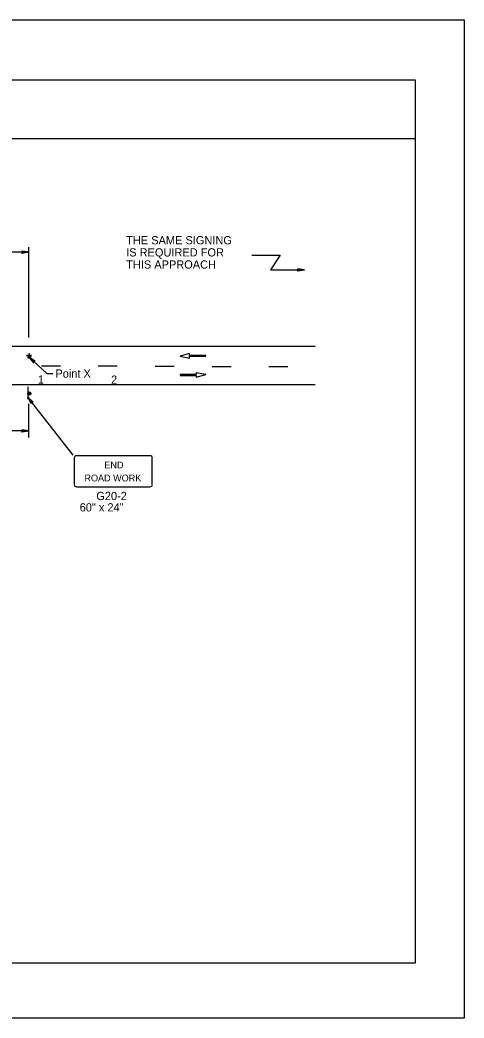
# Model space of a CAD drawing. Extents: x -14145 to -13662, y 30244 to 30661.
# Drawn here: x -13802.51 to -13791.17, y 30343.81 to 30369.31 of the extents above; entities that cross this region are included whole.
import ezdxf

# ---------------------------------------------------------------- set-up
doc = ezdxf.new("R2010")
doc.units = 0
for name, color, linetype in [('1', 7, 'Continuous'), ('10', 7, 'Continuous'), ('2', 7, 'Continuous'), ('3', 7, 'Continuous'), ('61', 7, 'Continuous')]:
    doc.layers.add(name, color=color, linetype=linetype)

msp = doc.modelspace()

# ---------------------------------------------------------------- linework, layer by layer
at = {"layer": '1'}
for p, q in [((-13802.277, 30363.372), (-13804.743, 30363.372)), ((-13802.284, 30361.195), (-13802.284, 30363.5)), ((-13796.591, 30363.296), (-13795.865, 30363.296)), ((-13795.865, 30363.297), (-13796.117, 30362.924)), ((-13796.117, 30362.924), (-13795.246, 30362.924)), ((-13821.259, 30360.975), (-13794.979, 30360.975)), ((-13802.342, 30360.737), (-13802.295, 30360.737)), ((-13802.304, 30360.707), (-13802.342, 30360.737)), ((-13802.301, 30360.708), (-13802.335, 30360.735)), ((-13802.335, 30360.735), (-13802.293, 30360.735)), ((-13802.298, 30360.709), (-13802.327, 30360.732)), ((-13802.327, 30360.732), (-13802.291, 30360.732)), ((-13802.295, 30360.71), (-13802.32, 30360.73)), ((-13802.32, 30360.73), (-13802.289, 30360.73)), ((-13802.304, 30360.707), (-13802.316, 30360.664)), ((-13802.316, 30360.664), (-13802.282, 30360.69)), ((-13802.301, 30360.708), (-13802.312, 30360.67)), ((-13802.312, 30360.67), (-13802.282, 30360.694)), ((-13802.298, 30360.709), (-13802.307, 30360.677)), ((-13802.307, 30360.677), (-13802.282, 30360.697)), ((-13802.295, 30360.71), (-13802.303, 30360.684)), ((-13802.303, 30360.684), (-13802.282, 30360.7)), ((-13802.282, 30360.783), (-13802.295, 30360.737)), ((-13802.282, 30360.774), (-13802.293, 30360.735)), ((-13802.282, 30360.765), (-13802.291, 30360.732)), ((-13802.282, 30360.756), (-13802.289, 30360.73)), ((-13802.282, 30360.783), (-13802.269, 30360.737)), ((-13802.282, 30360.774), (-13802.271, 30360.735)), ((-13802.282, 30360.765), (-13802.272, 30360.732)), ((-13802.282, 30360.756), (-13802.274, 30360.73)), ((-13802.261, 30360.684), (-13802.282, 30360.7)), ((-13802.257, 30360.677), (-13802.282, 30360.697)), ((-13802.252, 30360.67), (-13802.282, 30360.694)), ((-13802.248, 30360.664), (-13802.282, 30360.69)), ((-13802.244, 30360.73), (-13802.274, 30360.73)), ((-13802.236, 30360.732), (-13802.272, 30360.732)), ((-13802.229, 30360.735), (-13802.271, 30360.735)), ((-13802.222, 30360.737), (-13802.269, 30360.737)), ((-13802.269, 30360.71), (-13802.244, 30360.73)), ((-13802.269, 30360.71), (-13802.261, 30360.684)), ((-13802.266, 30360.709), (-13802.236, 30360.732)), ((-13802.266, 30360.709), (-13802.257, 30360.677)), ((-13802.263, 30360.708), (-13802.229, 30360.735)), ((-13802.263, 30360.708), (-13802.252, 30360.67)), ((-13802.26, 30360.707), (-13802.222, 30360.737)), ((-13802.26, 30360.707), (-13802.248, 30360.664)), ((-13798.185, 30360.783), (-13798.426, 30360.717)), ((-13798.426, 30360.717), (-13798.182, 30360.67)), ((-13798.185, 30360.738), (-13798.185, 30360.783)), ((-13797.768, 30360.738), (-13798.185, 30360.738)), ((-13798.182, 30360.67), (-13798.182, 30360.716)), ((-13798.182, 30360.716), (-13797.768, 30360.716)), ((-13797.768, 30360.716), (-13797.768, 30360.738)), ((-13801.479, 30360.465), (-13801.965, 30360.465)), ((-13800.027, 30360.459), (-13800.513, 30360.459)), ((-13798.575, 30360.453), (-13799.061, 30360.453)), ((-13797.123, 30360.447), (-13797.609, 30360.447)), ((-13795.671, 30360.441), (-13796.157, 30360.441)), ((-13798.012, 30360.247), (-13798.426, 30360.247)), ((-13798.426, 30360.247), (-13798.426, 30360.225)), ((-13798.426, 30360.225), (-13798.01, 30360.225)), ((-13797.768, 30360.246), (-13798.012, 30360.292)), ((-13798.012, 30360.292), (-13798.012, 30360.247)), ((-13798.01, 30360.18), (-13797.768, 30360.246)), ((-13798.01, 30360.225), (-13798.01, 30360.18)), ((-13821.259, 30359.991), (-13794.979, 30359.991)), ((-13802.313, 30359.933), (-13802.313, 30359.621)), ((-13801.153, 30358.189), (-13802.313, 30359.671)), ((-13802.283, 30358.638), (-13802.283, 30359.502)), ((-13802.283, 30358.807), (-13804.743, 30358.807)), ((-13801.127, 30358.122), (-13801.127, 30357.434)), ((-13799.193, 30358.173), (-13801.067, 30358.173)), ((-13799.193, 30358.173), (-13801.067, 30358.173)), ((-13799.133, 30357.434), (-13799.133, 30358.122)), ((-13801.067, 30357.382), (-13799.193, 30357.382))]:
    msp.add_line(p, q, dxfattribs=at)
for points in [[(-13802.457, 30363.396), (-13802.451, 30363.384), (-13802.277, 30363.372), (-13802.457, 30363.396), (-13802.469, 30363.402), (-13802.277, 30363.372), (-13802.451, 30363.366), (-13802.457, 30363.354), (-13802.277, 30363.372), (-13802.469, 30363.342), (-13802.457, 30363.354)], [(-13795.425, 30362.945), (-13795.417, 30362.931), (-13795.245, 30362.923), (-13795.425, 30362.945), (-13795.43, 30362.952), (-13795.245, 30362.923), (-13795.416, 30362.911), (-13795.424, 30362.901), (-13795.245, 30362.923), (-13795.433, 30362.891), (-13795.424, 30362.901)], [(-13802.164, 30360.552), (-13802.16, 30360.573), (-13802.281, 30360.69), (-13802.164, 30360.552), (-13802.163, 30360.543), (-13802.281, 30360.69), (-13802.152, 30360.582), (-13802.136, 30360.591), (-13802.281, 30360.69), (-13802.124, 30360.587), (-13802.136, 30360.591)], [(-13802.219, 30359.516), (-13802.213, 30359.531), (-13802.313, 30359.671), (-13802.219, 30359.516), (-13802.223, 30359.508), (-13802.313, 30359.671), (-13802.199, 30359.544), (-13802.185, 30359.544), (-13802.313, 30359.671), (-13802.173, 30359.543), (-13802.185, 30359.544)], [(-13802.463, 30358.831), (-13802.457, 30358.813), (-13802.283, 30358.807), (-13802.463, 30358.831), (-13802.469, 30358.837), (-13802.283, 30358.807), (-13802.457, 30358.801), (-13802.463, 30358.783), (-13802.283, 30358.807), (-13802.469, 30358.777), (-13802.463, 30358.783)]]:
    msp.add_lwpolyline(points, dxfattribs=at)
msp.add_circle((-13802.274, 30359.761), 0.0408, dxfattribs=at)
msp.add_arc((-13802.279, 30359.769), 0.0214, 189.521, 184.2501, dxfattribs=at)
for centre, major_axis, start_param, end_param in [((-13801.065, 30358.12), (0.0609, 0), 1.570796, 3.141593), ((-13799.193, 30358.12), (-0.0609, 0), 3.141593, 4.712389), ((-13801.065, 30357.433), (0.0609, 0), 3.141593, 4.712389), ((-13799.193, 30357.433), (-0.0609, 0), 1.570796, 3.141593)]:
    msp.add_ellipse(centre, major_axis=major_axis, ratio=0.839899, start_param=start_param, end_param=end_param, dxfattribs=at)
at = {"layer": '10'}
for p, q in [((-13823.874, 30367.777), (-13792.422, 30367.777)), ((-13792.422, 30367.777), (-13792.422, 30345.207)), ((-13823.874, 30366.277), (-13792.422, 30366.277)), ((-13792.422, 30345.207), (-13823.874, 30345.207))]:
    msp.add_line(p, q, dxfattribs=at)
at = {"layer": '2'}
for p, q in [((-13802.281, 30360.69), (-13801.824, 30360.277)), ((-13801.824, 30360.277), (-13801.674, 30360.277))]:
    msp.add_line(p, q, dxfattribs=at)
at = {"layer": '61'}
msp.add_lwpolyline([(-13824.174, 30369.307), (-13791.174, 30369.307), (-13791.174, 30343.807), (-13824.174, 30343.807)], close=True, dxfattribs=at)

# ---------------------------------------------------------------- texts
at = {"layer": '1'}
for s, p in [('END', (-13800.358, 30357.849)), ('ROAD WORK', (-13800.867, 30357.518))]:
    msp.add_text(s, height=0.173, dxfattribs=at).set_placement(p)
at = {"layer": '2'}
for s, p in [('THE SAME SIGNING', (-13799.801, 30363.574)), ('IS REQUIRED FOR', (-13799.801, 30363.264)), ('THIS APPROACH', (-13799.801, 30362.954)), ('G20-2', (-13800.564, 30357.04)), ('60" x 24"', (-13800.988, 30356.75))]:
    msp.add_text(s, height=0.21, dxfattribs=at).set_placement(p)
at = {"layer": '3'}
for s, p in [('Point X', (-13801.608, 30360.168)), ('1', (-13802.057, 30360.014)), ('2', (-13800.187, 30360.012))]:
    msp.add_text(s, height=0.21, dxfattribs=at).set_placement(p)

doc.saveas('drawing.dxf')
